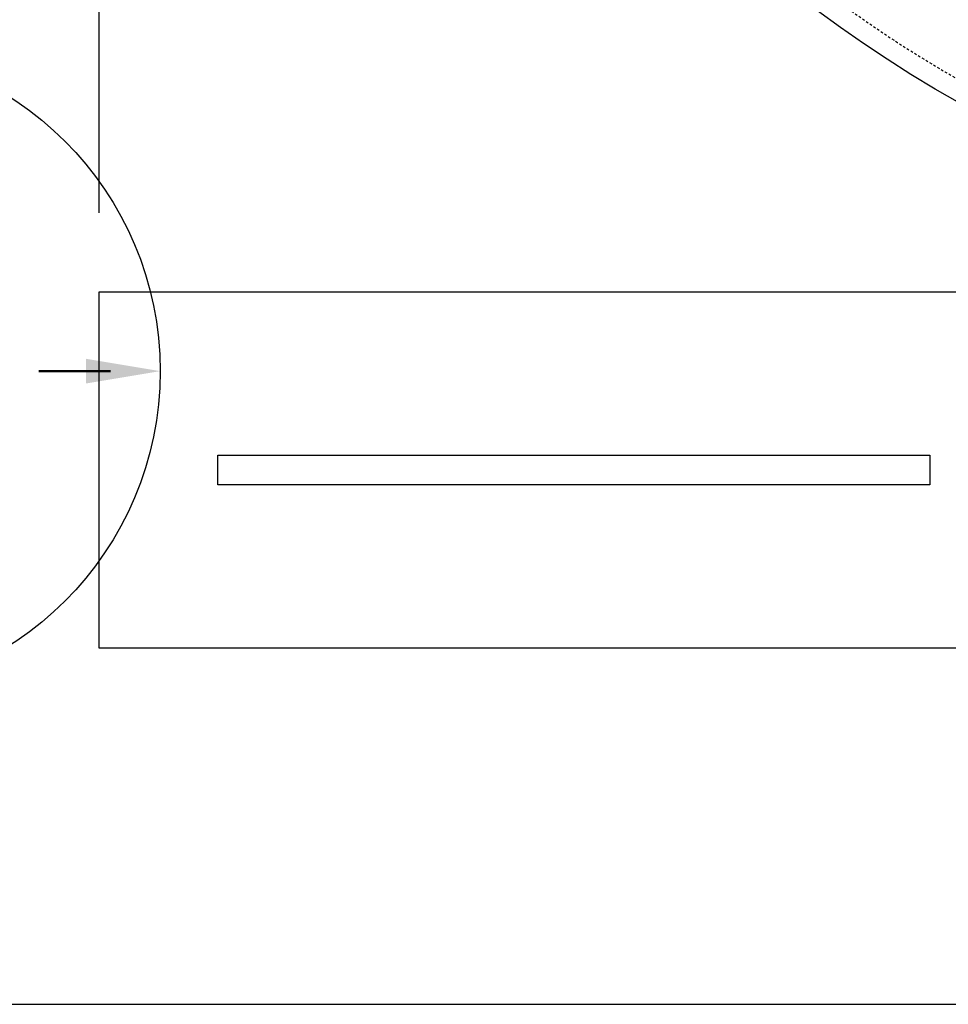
# Model space of a CAD drawing. Extents: x -285 to 5863, y 308 to 3178.
# Tile 440 of 622: x 1410 to 1457, y 1299 to 1349. Entities that reach past the tile are written whole.
import ezdxf

# ---------------------------------------------------------------- set-up
doc = ezdxf.new("R2010")
doc.units = 0
doc.header["$MEASUREMENT"] = 0
doc.header["$PDSIZE"] = 1
doc.linetypes.add('HIDDEN3', pattern=[0.1875, 0.125, -0.0625])
doc.layers.get('DEFPOINTS').update_dxf_attribs({"linetype": 'CONTINUOUS'})
for name, color, linetype in [('DIM', 3, 'CONTINUOUS'), ('TANK-ANCHOR', 4, 'CONTINUOUS'), ('TANK-SLAB', 6, 'CONTINUOUS'), ('TANK-SLOPE', 3, 'CONTINUOUS'), ('TANK-UST', 5, 'CONTINUOUS')]:
    doc.layers.add(name, color=color, linetype=linetype)
doc.styles.add('SIMPLEX', font='simplex')
doc.dimstyles.new('DIM64', dxfattribs={"dimscale": 64, "dimtxt": 0.09375, "dimasz": 0.09375, "dimexe": 0.0625, "dimexo": 0.0625, "dimgap": 0.046875, "dimtad": 1, "dimdec": 4, "dimzin": 3, "dimdsep": 46, "dimlunit": 4, "dimtxsty": 'SIMPLEX', "dimcen": 0, "dimclrd": 256, "dimclre": 256, "dimclrt": 256, "dimadec": 0, "dimazin": 0, "dimtfac": 1, "dimtdec": 4, "dimtmove": 0, "dimatfit": 3, "dimfxl": 1, "dimfrac": 2, "dimtolj": 1, "dimtzin": 0, "dimarcsym": 0})

# ---------------------------------------------------------------- blocks, each defined once
blk = doc.blocks.new('*D60')
at = {"layer": 'DEFPOINTS', "color": 0, "transparency": 16777216}
for p in [(1425.622, 1396.652), (1425.622, 1360.181), (1413.622, 1335.02)]:
    blk.add_point(p, dxfattribs=at)
at = {"layer": 'DIM', "lineweight": -2, "transparency": 16777216}
for p, q in [((1425.622, 1392.652), (1425.622, 1356.181)), ((1413.622, 1339.02), (1413.622, 1364.181)), ((1407.622, 1360.181), (1371.409, 1360.181)), ((1425.622, 1360.181), (1413.622, 1360.181)), ((1431.622, 1360.181), (1437.622, 1360.181))]:
    blk.add_line(p, q, dxfattribs=at)
at = {"layer": 'DIM', "transparency": 16777216}
for points in [[(1407.622, 1361.181), (1407.622, 1359.181), (1413.622, 1360.181)], [(1431.622, 1361.181), (1431.622, 1359.181), (1425.622, 1360.181)]]:
    blk.add_solid(points, dxfattribs=at)
at = {"layer": 'DIM', "transparency": 16777216, "insert": (1385.695, 1366.752), "char_height": 6, "attachment_point": 5, "style": 'SIMPLEX'}
blk.add_mtext('\\A1;1\'-0"', dxfattribs=at)

msp = doc.modelspace()

# ---------------------------------------------------------------- linework, layer by layer
at = {"layer": 'TANK-ANCHOR'}
msp.add_lwpolyline([(1608.97766, 1317.01993), (1413.62181, 1317.01993), (1413.62181, 1335.01993), (1608.97766, 1335.01993)], close=True, dxfattribs=at)
at = {"layer": 'TANK-ANCHOR', "color": 7}
msp.add_lwpolyline([(1455.62181, 1326.76993), (1455.62181, 1325.26993), (1419.62181, 1325.26993), (1419.62181, 1326.76993)], close=True, dxfattribs=at)
at = {"layer": 'TANK-SLAB'}
msp.add_lwpolyline([(2031.77254, 1299.01839), (2031.77254, 1497.01839), (1368.26597, 1497.01839), (1368.26597, 1299.01839)], close=True, dxfattribs=at)
at = {"layer": 'TANK-SLOPE', "const_width": 0.125}
msp.add_lwpolyline([(1414.20347, 1331.01839), (1410.56268, 1331.01839)], dxfattribs=at)
at = {"layer": 'TANK-SLOPE'}
msp.add_circle((1400.26597, 1331.01839), 16.4375, dxfattribs=at)
msp.add_solid([(1412.95347, 1330.39339), (1416.70347, 1331.01839), (1412.95347, 1331.64339)], dxfattribs=at)
at = {"layer": 'TANK-UST'}
msp.add_lwpolyline([(1483.8358, 1337.01839, -0.9543276), (1483.8358, 1459.01839)], format="xyb", dxfattribs=at)
at = {"layer": 'TANK-UST', "color": 2, "linetype": 'HIDDEN3'}
msp.add_lwpolyline([(1488.37181, 1458.01839), (1483.85926, 1458.01839, 0.9539575), (1483.85926, 1338.01839), (1488.37181, 1338.01839), (1583.62201, 1338.01839), (1682.64136, 1338.01839), (1907.64136, 1338.01839), (1912.13456, 1338.01839, 0.9539575), (1912.13456, 1458.01839), (1907.64136, 1458.01839), (1682.64136, 1458.01839), (1583.62201, 1458.01839)], format="xyb", close=True, dxfattribs=at)

# ---------------------------------------------------------------- dimensions: what is measured, and where the dimension line sits
at = {"layer": 'DIM'}
dim = msp.add_linear_dim(base=(1425.62181, 1360.1808), p1=(1413.62181, 1335.01993), p2=(1425.62181, 1396.65183), dimstyle='DIM64', dxfattribs=at)
dim.commit()
dim.dimension.update_dxf_attribs({"geometry": '*D60', "text_midpoint": (1385.69454, 1360.1808), "dimtype": 160})

doc.saveas('drawing.dxf')
